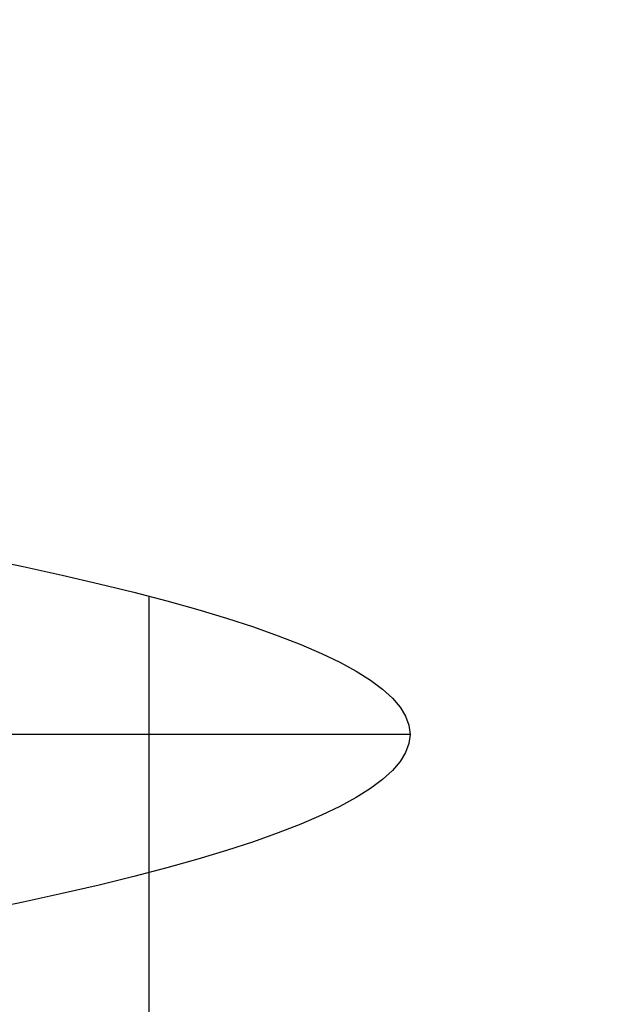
# Model space of a CAD drawing. Header units: millimetres. Extents: x -505 to 505, y 0 to 800.
# Tile 605 of 656: x -151.672 to -151.416, y 346.522 to 346.956. Entities that reach past the tile are written whole.
import ezdxf

# ---------------------------------------------------------------- set-up
doc = ezdxf.new("R2010")
doc.units = ezdxf.units.MM
doc.header["$MEASUREMENT"] = 0
doc.layers.add('IGES level 1', color=255, linetype='Continuous')
doc.layers.add('IGES level 12', color=255, linetype='Continuous')

msp = doc.modelspace()

# ---------------------------------------------------------------- linework, layer by layer
at = {"layer": 'IGES level 1'}
for points in [[(-191.18584, 355.97947, 190.25192), (20.90763, 347.21908, 21.61319), (233.00109, 338.4587, -147.02555)], [(233.00109, 338.4587, -147.02555), (20.90763, 347.21908, 21.61319), (-191.18584, 355.97947, 190.25192)], [(195.47753, 337.9529, -156.76228), (-20.80552, 346.88633, 15.20766), (-237.08857, 355.81976, 187.17759)], [(-237.08857, 355.81976, 187.17759), (-20.80552, 346.88633, 15.20766), (195.47753, 337.9529, -156.76228)]]:
    msp.add_open_spline(points, degree=2, dxfattribs=at)
at = {"layer": 'IGES level 12', "extrusion": (7.37226e-16, 0.998653, -0.051878)}
msp.add_arc((157.5, -87.05156, 351.63029), 6, 90, 270, dxfattribs=at)
msp.add_arc((157.5, -87.05156, 351.63029), 6, 90, 270, dxfattribs=at)
at = {"layer": 'IGES level 12'}
for points in [[(-233.00109, 338.4587, -147.02555), (-128.94286, 342.75676, -64.28727), (-24.88462, 347.05482, 18.45101)], [(-24.88462, 347.05482, 18.45101), (-128.94286, 342.75676, -64.28727), (-233.00109, 338.4587, -147.02555)], [(-151.61529, 346.7015, -104.00714), (-151.61529, 343.70553, -103.8515), (-151.61529, 340.70957, -103.69587)], [(-153.5, 346.64077, -105.1761), (-152.5, 346.64077, -105.1761), (-151.5, 346.64077, -105.1761)]]:
    msp.add_open_spline(points, degree=2, dxfattribs=at)

doc.saveas('drawing.dxf')
